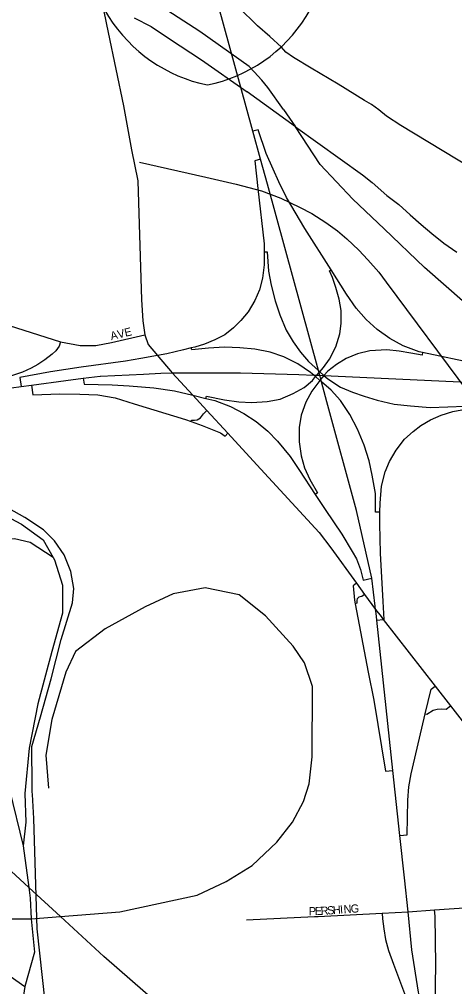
# Model space of a CAD drawing. Extents: x -561 to 1170, y 0 to 846.
# Drawn here: x 260.97 to 268.18, y 259.77 to 275.8 of the extents above; entities that cross this region are included whole.
import ezdxf

# ---------------------------------------------------------------- set-up
doc = ezdxf.new("R2010")
doc.units = 0
for name, color, linetype in [('GM_X_City_Street', 7, 'Continuous'), ('GM_X_City_Street_Text', 7, 'Continuous'), ('GM_X_Interchange_Ramps', 7, 'Continuous'), ('GM_X_Interstate_Route', 7, 'Continuous'), ('GM_X_Interstate_Shield', 7, 'Continuous'), ('GM_X_Rail_Line', 7, 'Continuous'), ('GM_X_State_Route', 7, 'Continuous')]:
    doc.layers.add(name, color=color, linetype=linetype)

msp = doc.modelspace()

# ---------------------------------------------------------------- linework, layer by layer
at = {"layer": 'GM_X_City_Street'}
for points in [[(257.805, 272.047), (258.343, 271.708), (258.895, 271.398), (259.346, 271.194), (259.926, 270.998), (261.648, 270.452), (261.974, 270.393), (262.235, 270.393), (262.491, 270.44), (263.047, 270.572)], [(261.183, 262.952), (261.181, 262.995), (261.18, 263.094), (261.174, 263.747), (261.317, 264.241), (261.496, 264.872), (261.659, 265.524), (261.848, 266.131), (261.867, 266.364), (261.818, 266.649), (261.708, 266.922), (261.549, 267.158), (261.369, 267.339), (261.057, 267.541), (260.702, 267.742)], [(261.512, 258.699), (261.486, 258.845), (261.439, 259.113), (261.262, 260.726), (261.204, 262.557), (261.183, 262.952)], [(264.733, 260.878), (265.856, 260.93)], [(265.856, 260.93), (265.921, 260.933), (266.98, 260.988), (267.409, 261.011)], [(267.409, 261.011), (267.849, 261.041), (268.413, 261.079)]]:
    msp.add_lwpolyline(points, dxfattribs=at)
at = {"layer": 'GM_X_Interchange_Ramps'}
for points in [[(270.524, 269.724), (270.525, 269.874), (269.995, 269.9), (269.355, 269.961), (268.535, 270.087), (267.65, 270.275), (267.595, 270.287), (267.328, 270.389), (267.108, 270.51), (266.895, 270.656), (266.715, 270.825), (266.549, 271.01), (266.388, 271.244), (266.133, 271.647), (265.699, 272.333), (265.393, 272.845), (265.269, 273.105), (265.17, 273.315), (265.054, 273.576), (264.924, 273.967), (264.838, 273.944)], [(264.965, 273.479), (264.871, 273.454), (264.921, 272.993), (265.023, 272.076), (265.022, 271.942), (265.021, 271.727), (264.995, 271.511), (264.944, 271.317), (264.868, 271.138), (264.757, 270.953), (264.635, 270.806), (264.516, 270.687), (264.369, 270.571), (264.207, 270.489), (264.037, 270.415), (263.874, 270.365), (263.816, 270.352), (263.686, 270.322), (263.409, 270.253), (263.256, 270.226), (262.978, 270.178), (262.723, 270.134), (261.992, 270.032), (261.485, 269.957), (260.975, 269.861), (260.999, 269.711)], [(265.022, 271.942), (265.072, 271.942), (265.096, 271.624), (265.139, 271.391), (265.208, 271.132), (265.283, 270.902), (265.389, 270.647), (265.503, 270.453), (265.623, 270.282), (265.756, 270.126), (265.924, 269.978), (265.945, 269.959), (266.014, 269.898), (266.078, 269.841), (266.289, 269.701), (266.485, 269.621), (266.683, 269.556), (266.895, 269.489), (267.177, 269.423), (267.447, 269.391), (267.772, 269.363), (268.069, 269.379), (268.35, 269.388), (268.359, 269.34)], [(264.058, 269.517), (264.066, 269.552), (264.367, 269.49), (264.602, 269.462), (264.82, 269.449), (265.074, 269.465), (265.289, 269.505), (265.503, 269.596), (265.687, 269.699), (265.822, 269.814), (265.875, 269.877), (265.895, 269.9), (265.933, 269.944), (265.945, 269.959), (266.005, 270.029), (266.104, 270.166), (266.209, 270.369), (266.276, 270.586), (266.301, 270.758), (266.299, 270.972), (266.266, 271.158), (266.212, 271.353), (266.154, 271.519), (266.107, 271.63), (266.133, 271.647)], [(261.648, 270.452), (261.625, 270.384), (261.569, 270.303), (261.51, 270.248), (261.389, 270.153), (261.271, 270.078), (261.164, 270.016), (261.017, 269.951), (260.839, 269.892), (259.919, 269.695), (259.957, 269.51)], [(266.943, 267.633), (266.87, 267.634), (266.869, 267.941), (266.816, 268.247), (266.761, 268.484), (266.679, 268.741), (266.572, 269.009), (266.444, 269.247), (266.287, 269.482), (266.134, 269.65), (265.975, 269.789), (265.946, 269.815), (265.875, 269.877), (265.847, 269.902), (265.794, 269.948), (265.582, 270.091), (265.351, 270.207), (265.121, 270.285), (264.871, 270.333), (264.62, 270.353), (264.364, 270.363), (264.101, 270.348), (263.823, 270.323), (263.816, 270.352)], [(267.65, 270.275), (267.64, 270.232), (267.452, 270.267), (267.263, 270.297), (267.058, 270.32), (266.775, 270.306), (266.573, 270.256), (266.383, 270.175), (266.22, 270.077), (266.076, 269.968), (266.014, 269.898), (265.962, 269.837), (265.946, 269.815), (265.815, 269.637), (265.715, 269.454), (265.639, 269.241), (265.605, 269.035), (265.603, 268.797), (265.638, 268.565), (265.694, 268.364), (265.78, 268.174), (265.91, 267.953), (265.869, 267.926)], [(262.023, 269.852), (262.038, 269.754), (262.505, 269.742), (262.786, 269.723), (263.196, 269.689), (263.536, 269.641), (263.841, 269.57), (263.862, 269.565), (264.058, 269.517), (264.205, 269.481), (264.467, 269.384), (264.686, 269.267), (264.892, 269.131), (265.086, 268.976), (265.244, 268.809), (265.456, 268.555), (265.608, 268.321), (265.869, 267.926), (266.035, 267.677), (266.309, 267.266), (266.48, 266.98), (266.552, 266.856), (266.619, 266.68), (266.662, 266.505), (266.808, 266.538)], [(261.166, 269.734), (261.191, 269.575), (261.64, 269.594), (261.966, 269.588), (262.267, 269.576), (262.557, 269.524), (262.867, 269.424), (263.721, 269.165), (263.813, 269.132), (263.994, 269.066), (264.19, 268.992), (264.299, 268.944), (264.375, 268.892), (264.421, 268.939)], [(266.892, 265.84), (266.998, 265.854), (267.011, 265.855), (266.997, 266.151), (266.952, 266.952), (266.942, 267.44), (266.943, 267.633), (266.944, 267.778), (266.968, 268.061), (267.027, 268.301), (267.101, 268.47), (267.209, 268.66), (267.351, 268.839), (267.491, 268.969), (267.622, 269.066), (267.778, 269.162), (267.956, 269.241), (268.149, 269.3), (268.359, 269.34), (268.392, 269.346), (269.034, 269.41), (270.176, 269.508), (270.175, 269.727)], [(263.813, 269.132), (263.821, 269.153), (263.868, 269.154), (263.912, 269.162), (263.942, 269.175), (263.967, 269.194), (264.02, 269.259), (264.076, 269.315)], [(266.556, 266.453), (266.499, 266.409), (266.518, 266.171), (266.529, 266.114), (266.747, 264.978), (266.843, 264.516), (267.033, 263.341), (267.158, 263.353)], [(266.689, 266.269), (266.641, 266.233), (266.614, 266.231), (266.59, 266.223), (266.576, 266.209), (266.566, 266.193), (266.56, 266.174), (266.558, 266.155), (266.561, 266.122), (266.529, 266.114)], [(267.274, 262.274), (267.394, 262.284), (267.405, 262.859), (267.421, 263.08), (267.462, 263.296), (267.521, 263.553), (267.694, 264.289), (267.792, 264.701), (267.856, 264.75)], [(267.694, 264.289), (267.72, 264.283), (267.823, 264.349), (267.892, 264.369), (267.966, 264.374), (268.04, 264.369), (268.11, 264.423)], [(266.98, 260.988), (266.985, 260.891), (267.007, 260.728), (267.037, 260.55), (267.084, 260.366), (267.165, 260.142), (267.349, 259.658), (267.442, 259.408), (267.539, 259.119), (267.661, 258.78), (267.755, 258.516), (267.902, 258.571)], [(267.803, 258.875), (267.907, 258.913), (267.881, 259.077), (267.856, 259.25), (267.857, 259.475), (267.869, 260.13), (267.855, 260.938), (267.849, 261.041)]]:
    msp.add_lwpolyline(points, dxfattribs=at)
at = {"layer": 'GM_X_Interstate_Route'}
for points in [[(265.079, 273.064), (264.965, 273.479), (264.838, 273.944), (263.976, 277.091), (263.673, 277.951), (263.613, 278.119), (263.073, 278.996), (262.475, 279.661), (261.651, 280.264)], [(265.951, 269.877), (265.945, 269.899), (265.933, 269.944), (265.924, 269.978), (265.079, 273.064)], [(262.308, 269.882), (262.311, 269.882), (263.023, 269.917)], [(263.023, 269.917), (263.309, 269.932)], [(263.309, 269.932), (263.5, 269.941), (264.63, 269.942), (265.598, 269.91)], [(265.598, 269.91), (265.847, 269.902), (265.895, 269.9), (265.945, 269.899), (266.014, 269.898), (269.465, 269.734), (270.032, 269.728)], [(253.592, 266.94), (253.639, 266.962), (254.654, 267.415), (255.552, 267.842), (255.977, 268.043), (257.85, 268.928), (258.493, 269.116), (259.023, 269.271), (259.957, 269.51), (260.676, 269.667), (260.999, 269.711), (261.166, 269.734), (261.737, 269.813)], [(261.737, 269.813), (262.023, 269.852), (262.308, 269.882)], [(266.064, 269.461), (265.975, 269.789), (265.962, 269.837), (265.951, 269.877)], [(266.836, 266.305), (266.808, 266.538), (266.551, 267.659), (266.064, 269.461)], [(266.864, 266.073), (266.836, 266.305)], [(266.878, 265.957), (266.871, 266.018), (266.864, 266.073)], [(267.349, 261.572), (267.274, 262.274), (267.158, 263.353), (266.892, 265.84), (266.878, 265.957)], [(269.461, 246.384), (269.45, 247.031), (269.472, 247.83), (269.535, 249.057), (269.554, 249.438), (269.59, 250.262), (269.568, 251.083), (269.487, 251.978), (269.223, 253.67), (268.998, 255.11), (268.797, 256.059), (268.555, 256.861), (267.902, 258.571), (267.803, 258.875), (267.708, 259.168), (267.579, 259.68), (267.468, 260.382), (267.409, 261.011), (267.349, 261.572)]]:
    msp.add_lwpolyline(points, dxfattribs=at)
at = {"layer": 'GM_X_Interstate_Shield'}
for centre, start, end in [((264.589, 277.189), 165.8066, 258.463), ((263.577, 277.189), 281.537, 14.1934)]:
    msp.add_arc(centre, 2.531, start, end, dxfattribs=at)
at = {"layer": 'GM_X_Rail_Line'}
for points in [[(265.345, 274.305), (265.083, 274.669), (264.985, 274.79), (264.86, 274.925), (264.773, 275.013), (263.958, 275.596), (263.051, 276.185)], [(268.924, 273.048), (267.287, 274.036), (267.049, 274.194), (266.922, 274.296), (266.803, 274.384), (266.687, 274.453), (266.251, 274.721), (265.8, 274.986), (265.508, 275.163), (265.385, 275.255), (265.31, 275.336), (265.115, 275.512), (264.912, 275.689), (264.596, 275.996)], [(262.871, 275.819), (263.153, 275.68), (263.455, 275.475), (263.983, 275.127), (264.74, 274.597)], [(265.541, 274.017), (264.74, 274.597)], [(265.345, 274.305), (265.541, 274.017)], [(265.541, 274.017), (266.652, 273.221), (266.811, 273.096), (267.057, 272.877), (267.255, 272.729), (267.441, 272.557), (267.623, 272.395), (267.801, 272.246), (268.003, 272.086), (268.215, 271.937)], [(268.352, 271.094), (267.683, 271.685), (267.013, 272.325), (266.491, 272.818), (265.95, 273.389), (265.541, 274.017)], [(262.959, 273.43), (264.059, 273.181), (264.557, 273.067), (264.978, 272.954), (265.301, 272.833), (265.607, 272.685), (265.814, 272.578), (266.043, 272.43), (266.238, 272.293), (266.394, 272.161), (266.594, 271.973), (266.743, 271.811), (266.922, 271.61), (267.047, 271.442), (268.412, 269.609)], [(257.233, 271.462), (257.247, 270.812), (257.435, 270.047), (257.955, 269.382), (258.72, 268.689), (259.37, 268.27), (260.207, 267.852), (261.001, 267.433), (261.362, 267.173), (261.528, 266.879)], [(261.528, 266.879), (261.145, 267.129), (260.887, 267.192), (260.386, 267.13), (260.052, 266.962), (259.759, 266.524), (259.654, 266.106), (259.863, 265.5), (260.427, 264.036), (260.802, 263.033), (261.03, 262.104)], [(261.528, 266.879), (261.55, 266.841), (261.679, 266.422), (261.679, 265.96), (261.506, 265.324), (261.275, 264.458), (261.131, 263.721), (261.059, 262.97), (261.073, 262.494), (261.03, 262.104)], [(261.647, 260.93), (262.631, 261.01), (263.911, 261.283), (264.392, 261.51), (264.823, 261.776), (265.231, 262.162), (265.491, 262.494), (265.678, 262.84), (265.767, 263.131), (265.82, 263.578), (265.827, 264.745), (265.693, 265.137), (265.505, 265.411), (265.043, 265.916), (264.61, 266.263), (264.047, 266.379), (263.513, 266.277), (263.051, 266.061), (262.387, 265.7), (261.896, 265.324), (261.737, 264.978), (261.506, 264.198), (261.405, 263.606), (261.448, 263.057)], [(261.122, 261.414), (260.828, 261.685), (260.322, 261.887), (259.427, 262.147), (259.381, 262.161)], [(259.381, 262.161), (259.644, 261.613), (259.961, 261.136), (260.149, 260.977), (260.322, 260.891), (260.712, 260.891), (261.16, 260.891)], [(261.03, 262.104), (261.122, 261.414)], [(261.122, 261.414), (261.145, 261.237), (261.16, 260.891)], [(261.647, 260.93), (261.122, 261.414)], [(259.151, 261.079), (259.714, 260.655), (260.188, 260.382), (261.056, 259.77)], [(261.16, 260.891), (261.647, 260.93)], [(265.429, 256.949), (265.111, 257.454), (264.245, 258.401), (263.862, 258.858), (263.492, 259.288), (263.055, 259.669), (262.366, 260.267), (261.647, 260.93)], [(261.16, 260.891), (261.217, 260.342), (261.056, 259.77)], [(261.056, 259.77), (260.999, 259.382)]]:
    msp.add_lwpolyline(points, dxfattribs=at)
at = {"layer": 'GM_X_State_Route'}
for points in [[(262.138, 277.033), (262.441, 275.576)], [(262.441, 275.576), (262.693, 274.365), (262.826, 273.637), (262.928, 273.119), (262.992, 271.15), (263.015, 270.804), (263.047, 270.572), (263.099, 270.41), (263.256, 270.226), (263.279, 270.199)], [(263.279, 270.199), (263.473, 269.973)], [(263.473, 269.973), (263.5, 269.941), (263.841, 269.57), (264.076, 269.315), (264.421, 268.939), (264.904, 268.414)], [(264.904, 268.414), (265.935, 267.292), (266.131, 267.038), (266.556, 266.453), (266.689, 266.269), (266.871, 266.018), (266.96, 265.902)], [(266.96, 265.902), (266.998, 265.854), (267.856, 264.75), (268.11, 264.423), (270.203, 261.73), (271.112, 260.618)]]:
    msp.add_lwpolyline(points, dxfattribs=at)

# ---------------------------------------------------------------- texts
at = {"layer": 'GM_X_City_Street_Text'}
for s, rotation, p in [('AVE', 13.5707, (262.491, 270.48)), ('P', 0.1366, (265.764, 260.953)), ('E', 1.8391, (265.864, 260.954)), ('R', 3.9128, (265.964, 260.957)), ('S', 4.0683, (266.071, 260.964)), ('H', 4.0781, (266.166, 260.971)), ('I', 4.07, (266.285, 260.98)), ('N', 4.0781, (266.344, 260.984)), ('G', 4.0903, (266.462, 260.992))]:
    msp.add_text(s, height=0.135, rotation=rotation, dxfattribs=at).set_placement(p)

doc.saveas('drawing.dxf')
